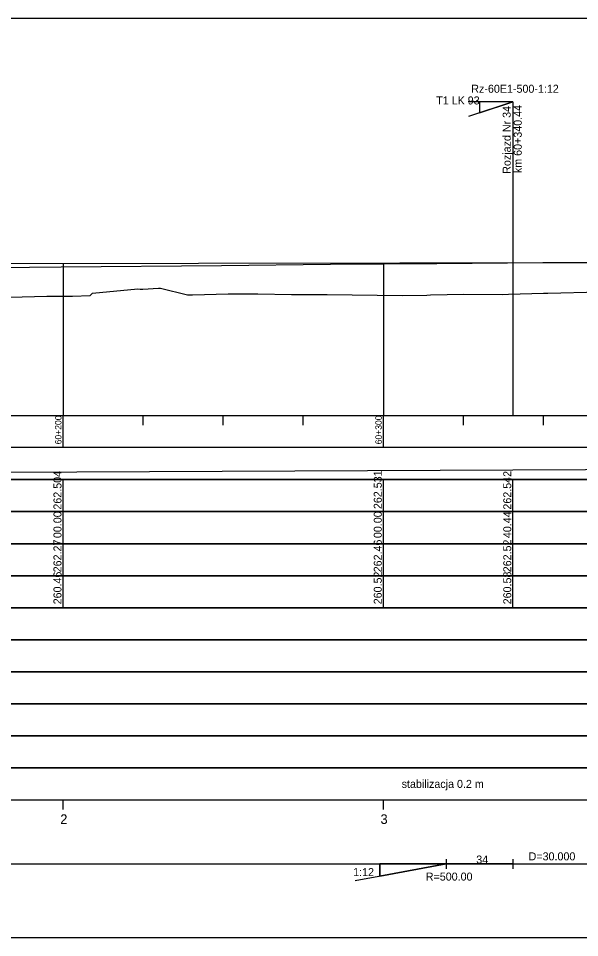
# Model space of a CAD drawing. Extents: x 6445630 to 6518227, y 5499240 to 5511716.
# Drawn here: x 6459417.3 to 6459592.5, y 5508966.7 to 5509253.7 of the extents above; entities that cross this region are included whole.
import ezdxf

# ---------------------------------------------------------------- set-up
doc = ezdxf.new("R2010")
doc.units = 0
for name, color, linetype in [('Default', 7, 'Continuous'), ('TOR_PROF-rozjazdy', 7, 'Continuous'), ('TOR_PROF-tabelka-geometria T1', 7, 'Continuous'), ('TOR_PROF-tabelka-kilometracja', 7, 'Continuous'), ('TOR_PROF-tabelka-odleglosci T1', 7, 'Continuous'), ('TOR_PROF-tabelka-pochylenia proj T1', 7, 'Continuous'), ('TOR_PROF-tabelka-rodzaj rowu T1', 7, 'Continuous'), ('TOR_PROF-tabelka-rowyT1', 7, 'Continuous'), ('TOR_PROF-tabelka-rurociagi T1', 7, 'Continuous'), ('TOR_PROF-tabelka-rzedne istn T1', 7, 'Continuous'), ('TOR_PROF-tabelka-rzedne proj T1', 7, 'Continuous'), ('TOR_PROF-tabelka-teren istniejacy T1', 7, 'Continuous'), ('TOR_PROF-tabelka-warstwa ochronna T1', 7, 'Continuous'), ('TOR_PROF-tor istniejacy T1', 7, 'Continuous'), ('TOR_PROF-tor projektowany', 7, 'Continuous'), ('TOR_PROF-uklad odniesienia', 7, 'Continuous'), ('TOR_PROF-warstwa ochronna', 7, 'Continuous'), ('TOR_RAMKI-dodatkowe3', 7, 'Continuous'), ('TOR_RAMKI-MASKA WYCIECIA', 7, 'Continuous')]:
    doc.layers.add(name, color=color, linetype=linetype)

msp = doc.modelspace()

# ---------------------------------------------------------------- linework, layer by layer
at = {"layer": 'TOR_PROF-rozjazdy'}
for p, q in [((6459571.59, 5509227.67), (6459557.67, 5509227.67)), ((6459571.59, 5509227.67), (6459557.67, 5509227.67)), ((6459571.59, 5509227.67), (6459557.81, 5509223.09)), ((6459571.65, 5509227.69), (6459571.65, 5509129.74)), ((6459550.86, 5508991.22), (6459550.86, 5508988.25)), ((6459571.65, 5508991.22), (6459571.65, 5508988.25)), ((6459522.4, 5508984.54), (6459550.86, 5508989.74)), ((6459530.06, 5508989.74), (6459550.86, 5508989.74))]:
    msp.add_line(p, q, dxfattribs=at)
for points in [[(6459561.19, 5509224.21), (6459571.59, 5509227.67), (6459561.19, 5509227.67), (6459561.19, 5509224.21)], [(6459571.59, 5509227.67), (6459561.19, 5509227.67), (6459561.19, 5509224.21), (6459571.59, 5509227.67)], [(6459550.86, 5508989.74), (6459530.06, 5508985.94), (6459530.06, 5508989.74)], [(6459571.65, 5508989.74), (6459550.86, 5508989.74), (6459530.06, 5508989.74), (6459530.06, 5508985.94), (6459550.86, 5508989.74)]]:
    msp.add_lwpolyline(points, dxfattribs=at)
at = {"layer": 'TOR_PROF-tabelka-geometria T1'}
for points in [[(6452331.21, 5508989.74), (6462728.4, 5508989.74)], [(6452331.21, 5508989.74), (6462731.21, 5508989.74)]]:
    msp.add_lwpolyline(points, dxfattribs=at)
at = {"layer": 'TOR_PROF-tabelka-kilometracja'}
for points in [[(6459431.21, 5509006.74), (6459431.21, 5509009.74)], [(6459531.21, 5509006.74), (6459531.21, 5509009.74)]]:
    msp.add_lwpolyline(points, dxfattribs=at)
at = {"layer": 'TOR_PROF-tabelka-odleglosci T1'}
for points in [[(6459431.21, 5509099.74), (6459431.21, 5509109.74)], [(6459531.21, 5509099.74), (6459531.21, 5509109.74)], [(6459571.65, 5509099.74), (6459571.65, 5509109.74)], [(6459431.21, 5509089.74), (6459431.21, 5509099.74)], [(6459531.21, 5509089.74), (6459531.21, 5509099.74)], [(6459571.65, 5509089.74), (6459571.65, 5509099.74)]]:
    msp.add_lwpolyline(points, dxfattribs=at)
msp.add_lwpolyline([(6452331.21, 5509089.74), (6462731.21, 5509089.74), (6462731.21, 5509099.74), (6452331.21, 5509099.74)], close=True, dxfattribs=at)
at = {"layer": 'TOR_PROF-tabelka-pochylenia proj T1'}
msp.add_lwpolyline([(6452331.21, 5509109.74), (6462731.21, 5509109.74), (6462731.21, 5509119.74), (6452331.21, 5509119.74)], close=True, dxfattribs=at)
msp.add_lwpolyline([(6459231.21, 5509111.24), (6460751.21, 5509118.24)], dxfattribs=at)
at = {"layer": 'TOR_PROF-tabelka-rodzaj rowu T1'}
for points in [[(6452331.21, 5509049.74), (6462731.21, 5509049.74), (6462731.21, 5509059.74), (6452331.21, 5509059.74)], [(6452331.21, 5509029.74), (6462731.21, 5509029.74), (6462731.21, 5509039.74), (6452331.21, 5509039.74)]]:
    msp.add_lwpolyline(points, close=True, dxfattribs=at)
at = {"layer": 'TOR_PROF-tabelka-rowyT1'}
msp.add_lwpolyline([(6452331.21, 5509059.74), (6462731.21, 5509059.74), (6462731.21, 5509069.74), (6452331.21, 5509069.74)], close=True, dxfattribs=at)
at = {"layer": 'TOR_PROF-tabelka-rurociagi T1'}
msp.add_lwpolyline([(6452331.21, 5509039.74), (6462731.21, 5509039.74), (6462731.21, 5509049.74), (6452331.21, 5509049.74)], close=True, dxfattribs=at)
at = {"layer": 'TOR_PROF-tabelka-rzedne istn T1'}
msp.add_lwpolyline([(6452331.21, 5509079.74), (6462731.21, 5509079.74), (6462731.21, 5509089.74), (6452331.21, 5509089.74)], close=True, dxfattribs=at)
for points in [[(6459431.21, 5509079.74), (6459431.21, 5509089.74)], [(6459531.21, 5509079.74), (6459531.21, 5509089.74)], [(6459571.65, 5509079.74), (6459571.65, 5509089.74)], [(6459431.21, 5509069.74), (6459431.21, 5509079.74)], [(6459431.21, 5509069.74), (6459431.21, 5509079.74)], [(6459431.21, 5509069.74), (6459431.21, 5509079.74)], [(6459431.21, 5509069.74), (6459431.21, 5509079.74)], [(6459431.21, 5509069.74), (6459431.21, 5509079.74)], [(6459531.21, 5509069.74), (6459531.21, 5509079.74)], [(6459531.21, 5509069.74), (6459531.21, 5509079.74)], [(6459531.21, 5509069.74), (6459531.21, 5509079.74)], [(6459531.21, 5509069.74), (6459531.21, 5509079.74)], [(6459531.21, 5509069.74), (6459531.21, 5509079.74)], [(6459571.65, 5509069.74), (6459571.65, 5509079.74)]]:
    msp.add_lwpolyline(points, dxfattribs=at)
at = {"layer": 'TOR_PROF-tabelka-rzedne proj T1'}
msp.add_lwpolyline([(6452331.21, 5509099.74), (6462731.21, 5509099.74), (6462731.21, 5509109.74), (6452331.21, 5509109.74)], close=True, dxfattribs=at)
at = {"layer": 'TOR_PROF-tabelka-teren istniejacy T1'}
msp.add_lwpolyline([(6452331.21, 5509069.74), (6462731.21, 5509069.74), (6462731.21, 5509079.74), (6452331.21, 5509079.74)], close=True, dxfattribs=at)
msp.add_lwpolyline([(6452331.21, 5509069.74), (6462731.21, 5509069.74), (6462731.21, 5509079.74), (6452331.21, 5509079.74)], close=True, dxfattribs=at)
msp.add_lwpolyline([(6452331.21, 5509069.74), (6462731.21, 5509069.74), (6462731.21, 5509079.74), (6452331.21, 5509079.74)], close=True, dxfattribs=at)
msp.add_lwpolyline([(6452331.21, 5509069.74), (6462731.21, 5509069.74), (6462731.21, 5509079.74), (6452331.21, 5509079.74)], close=True, dxfattribs=at)
msp.add_lwpolyline([(6452331.21, 5509069.74), (6462731.21, 5509069.74), (6462731.21, 5509079.74), (6452331.21, 5509079.74)], close=True, dxfattribs=at)
at = {"layer": 'TOR_PROF-tabelka-warstwa ochronna T1'}
msp.add_lwpolyline([(6452331.21, 5509019.74), (6462731.21, 5509019.74), (6462731.21, 5509029.74), (6452331.21, 5509029.74)], close=True, dxfattribs=at)
at = {"layer": 'TOR_PROF-tor istniejacy T1'}
msp.add_lwpolyline([(6459879.85, 5509178.04), (6459830.31, 5509177.94), (6459779.95, 5509177.99), (6459730.29, 5509177.79), (6459721.59, 5509177.74), (6459688.36, 5509177.64), (6459672.29, 5509177.64), (6459639.06, 5509177.69), (6459630.21, 5509177.64), (6459581, 5509177.39), (6459547.89, 5509177.14), (6459514.66, 5509176.94), (6459480.71, 5509176.44), (6459430.64, 5509176.09), (6459381.15, 5509175.59), (6459331.22, 5509175.24), (6459281.16, 5509174.74), (6459231.19, 5509174.34), (6459180.89, 5509173.94), (6459130.51, 5509173.69), (6459081.86, 5509173.34), (6459033.87, 5509173.04), (6458981.96, 5509172.69), (6458930.43, 5509172.44)], dxfattribs=at)
at = {"layer": 'TOR_PROF-tor projektowany'}
msp.add_line((6459231.21, 5509176.99), (6460751.21, 5509179.04), dxfattribs=at)
msp.add_line((6459231.21, 5509176.99), (6460751.21, 5509179.04), dxfattribs=at)
for points in [[(6459531.21, 5509177.39), (6459531.21, 5509134.74), (6459531.21, 5509129.74), (6459531.21, 5509129.74)], [(6459531.21, 5509177.39), (6459531.21, 5509134.74), (6459531.21, 5509129.74), (6459531.21, 5509129.74)], [(6459431.21, 5509177.26), (6459431.21, 5509134.74), (6459431.21, 5509129.74), (6459431.21, 5509129.74)], [(6459431.21, 5509177.26), (6459431.21, 5509134.74), (6459431.21, 5509129.74), (6459431.21, 5509129.74)]]:
    msp.add_lwpolyline(points, dxfattribs=at)
at = {"layer": 'TOR_PROF-uklad odniesienia'}
for p, q in [((6452331.21, 5509129.74), (6462731.21, 5509129.74)), ((6459431.21, 5509119.74), (6459431.21, 5509129.74)), ((6459456.21, 5509126.74), (6459456.21, 5509129.74)), ((6459481.21, 5509126.74), (6459481.21, 5509129.74)), ((6459506.21, 5509126.74), (6459506.21, 5509129.74)), ((6459531.21, 5509119.74), (6459531.21, 5509129.74)), ((6459556.21, 5509126.74), (6459556.21, 5509129.74)), ((6459581.21, 5509126.74), (6459581.21, 5509129.74))]:
    msp.add_line(p, q, dxfattribs=at)
at = {"layer": 'TOR_PROF-warstwa ochronna'}
msp.add_lwpolyline([(6452331.21, 5509009.74), (6462731.21, 5509009.74), (6462731.21, 5509019.74), (6452331.21, 5509019.74)], close=True, dxfattribs=at)
at = {"layer": 'TOR_RAMKI-dodatkowe3'}
for p, q in [((6459440.35, 5509167.93), (6459454.58, 5509169.32)), ((6459454.58, 5509169.32), (6459455.23, 5509169.22)), ((6459455.23, 5509169.22), (6459456.07, 5509169.25)), ((6459456.07, 5509169.25), (6459461.03, 5509169.53)), ((6459461.03, 5509169.53), (6459461.6, 5509169.48)), ((6459461.6, 5509169.48), (6459470.05, 5509167.45)), ((6459408.41, 5509166.49), (6459426.1, 5509167.07)), ((6459426.1, 5509167.07), (6459431.47, 5509167.02)), ((6459431.47, 5509167.02), (6459434.1, 5509167.04)), ((6459434.1, 5509167.04), (6459439.63, 5509167.18)), ((6459439.63, 5509167.18), (6459440.35, 5509167.93)), ((6459470.05, 5509167.45), (6459471.64, 5509167.45)), ((6459471.64, 5509167.45), (6459482.78, 5509167.71)), ((6459482.78, 5509167.71), (6459491.97, 5509167.74)), ((6459491.97, 5509167.74), (6459502.51, 5509167.55)), ((6459502.51, 5509167.55), (6459505.63, 5509167.56)), ((6459505.63, 5509167.56), (6459505.73, 5509167.56)), ((6459505.73, 5509167.56), (6459513.65, 5509167.5)), ((6459513.65, 5509167.5), (6459537.1, 5509167.25)), ((6459537.1, 5509167.25), (6459544.78, 5509167.32)), ((6459544.78, 5509167.32), (6459545.96, 5509167.39)), ((6459545.96, 5509167.39), (6459556.36, 5509167.68)), ((6459556.36, 5509167.68), (6459568.43, 5509167.55)), ((6459568.43, 5509167.55), (6459570.27, 5509167.61)), ((6459570.27, 5509167.61), (6459581.23, 5509167.95)), ((6459581.23, 5509167.95), (6459582.27, 5509167.97)), ((6459582.27, 5509167.97), (6459582.6, 5509167.98)), ((6459582.6, 5509167.98), (6459598.67, 5509168.38))]:
    msp.add_line(p, q, dxfattribs=at)
at = {"layer": 'TOR_RAMKI-MASKA WYCIECIA'}
msp.add_lwpolyline([(6459211.14, 5508966.75), (6460761.14, 5508966.75), (6460761.14, 5509253.75), (6459211.14, 5509253.75)], close=True, dxfattribs=at)

# ---------------------------------------------------------------- texts
at = {"layer": 'Default'}
for p in [(6459581, 5509177.39), (6459430.63, 5509176.09), (6459480.71, 5509176.44), (6459514.66, 5509176.94), (6459547.89, 5509177.14)]:
    msp.add_text('+', height=0.001, dxfattribs=at).set_placement(p)
at = {"layer": 'TOR_PROF-rozjazdy'}
for s, p in [('Rz-60E1-500-1:12', (6459558.66, 5509230.53)), ('T1 LK 93', (6459547.71, 5509226.88)), ('34', (6459560.22, 5508989.87)), ('1:12', (6459521.78, 5508985.96)), ('R=500.00', (6459544.46, 5508984.55))]:
    msp.add_text(s, height=2.5, dxfattribs=at).set_placement(p)
for s, p in [('Rozjazd Nr 34', (6459570.97, 5509205.23)), ('km 60+340.44', (6459574.42, 5509205.44))]:
    msp.add_text(s, height=2.5, rotation=90, dxfattribs=at).set_placement(p)
at = {"layer": 'TOR_PROF-tabelka-geometria T1'}
msp.add_text('D=30.000', height=2.5, dxfattribs=at).set_placement((6459576.56, 5508990.87))
at = {"layer": 'TOR_PROF-tabelka-kilometracja'}
for s, p in [('2', (6459430.33, 5509002.24)), ('3', (6459530.32, 5509002.24))]:
    msp.add_text(s, height=3, dxfattribs=at).set_placement(p)
at = {"layer": 'TOR_PROF-tabelka-odleglosci T1'}
for s, p in [('262.504', (6459430.71, 5509100.37)), ('262.531', (6459530.71, 5509100.54)), ('262.542', (6459571.15, 5509100.38)), ('00.00', (6459430.71, 5509091.48)), ('00.00', (6459530.71, 5509091.48)), ('40.44', (6459571.15, 5509091.48))]:
    msp.add_text(s, height=2.5, rotation=90, dxfattribs=at).set_placement(p)
at = {"layer": 'TOR_PROF-tabelka-rzedne istn T1'}
for s, p in [('262.27', (6459430.71, 5509080.8)), ('262.46', (6459530.71, 5509080.8)), ('262.52', (6459571.15, 5509080.81)), ('260.46', (6459430.71, 5509070.8)), ('260.52', (6459530.71, 5509070.81)), ('260.58', (6459571.15, 5509070.8))]:
    msp.add_text(s, height=2.5, rotation=90, dxfattribs=at).set_placement(p)
at = {"layer": 'TOR_PROF-uklad odniesienia'}
for s, p in [('60+200', (6459430.71, 5509120.76)), ('60+300', (6459530.71, 5509120.76))]:
    msp.add_text(s, height=2, rotation=90, dxfattribs=at).set_placement(p)
at = {"layer": 'TOR_PROF-warstwa ochronna'}
msp.add_text('stabilizacja 0.2 m', height=2.5, dxfattribs=at).set_placement((6459536.92, 5509013.49))

doc.saveas('drawing.dxf')
